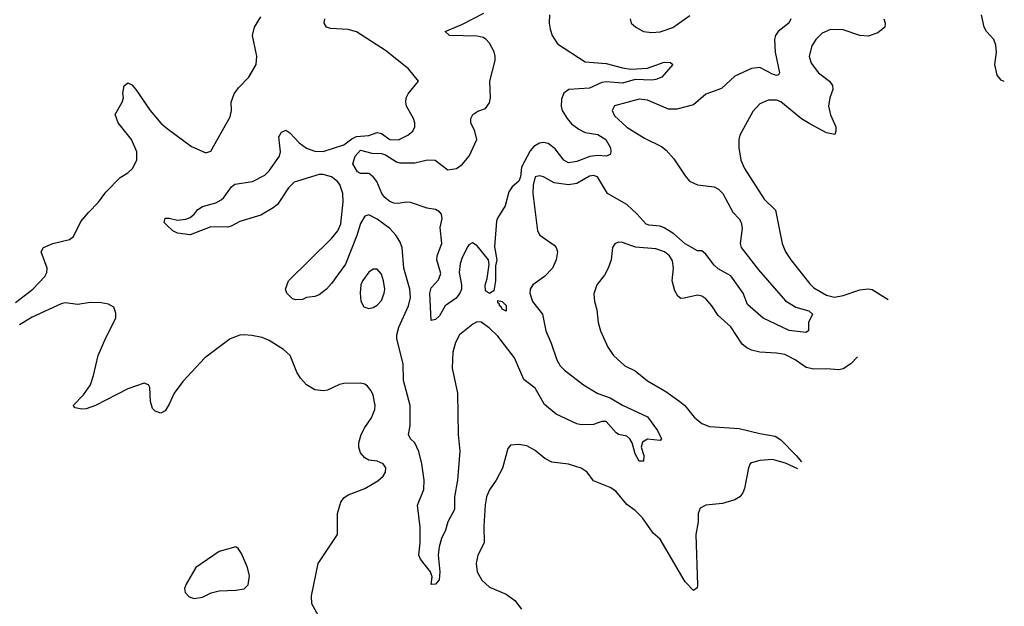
# Model space of a CAD drawing. Header units: inches. Extents: x 2134017 to 2292458, y 756222 to 916513.
# Tile 363 of 387: x 2269291 to 2274025, y 855684 to 858506. Entities that reach past the tile are written whole.
import ezdxf

# ---------------------------------------------------------------- set-up
doc = ezdxf.new("R2010")
doc.units = ezdxf.units.IN
doc.header["$MEASUREMENT"] = 0
doc.layers.add('C2865', color=7, linetype='Continuous')
doc.layers.add('C2875', color=7, linetype='Continuous')

msp = doc.modelspace()

# ---------------------------------------------------------------- linework, layer by layer
at = {"layer": 'C2865', "color": 5}
for points, elevation in [([(2269270, 857146.2), (2269354.4, 857210), (2269410.9, 857270), (2269420.9, 857290), (2269422.4, 857310), (2269393.6, 857390), (2269404.5, 857410), (2269450.7, 857429.3), (2269530, 857449.1), (2269550, 857463.7), (2269585.3, 857534.7), (2269621.3, 857578.7), (2269670, 857627.6), (2269704.3, 857675.7), (2269773.4, 857746.6), (2269810, 857768.9), (2269833.7, 857790), (2269854, 857830), (2269854.2, 857870), (2269828.6, 857930), (2269764.4, 858010), (2269749.6, 858050), (2269783.7, 858110), (2269789.4, 858130), (2269787.3, 858152.7), (2269792.7, 858187.3), (2269810, 858202.8), (2269830, 858192.7), (2269850, 858170.4), (2269918.2, 858070), (2269969, 858009), (2269990, 857990.2), (2270000, 857982.8)], 280), ([(2270000, 857516.5), (2269986, 857530), (2269990, 857550.6), (2270000, 857550.6)], 260), ([(2270000, 856640), (2269990, 856624), (2269970, 856613.2), (2269942.7, 856622.7), (2269930, 856635.3), (2269919.7, 856670), (2269915.8, 856735.8), (2269909.6, 856749.6), (2269890, 856757.6), (2269810, 856729.6), (2269656, 856650), (2269610, 856634.5), (2269590, 856632.7), (2269558, 856638), (2269548.7, 856650), (2269598.2, 856701.8), (2269631.3, 856748.7), (2269646.4, 856793.6), (2269667.8, 856890), (2269704.2, 856975.8), (2269752.7, 857070), (2269753.6, 857093.6), (2269743.2, 857123.2), (2269717.7, 857137.7), (2269683.3, 857143.3), (2269630, 857145.1), (2269570, 857135.4), (2269510, 857143.5), (2269490, 857138.7), (2269350, 857075.2), (2269290, 857037.7)], 280)]:
    msp.add_lwpolyline(points, dxfattribs=dict(at, elevation=elevation))
at = {"layer": 'C2875', "color": 5}
for points, elevation in [([(2270000, 857982.8), (2270116.7, 857896.7), (2270186.2, 857866.2), (2270210, 857874), (2270302, 858038), (2270309.7, 858070), (2270307.4, 858110), (2270321.5, 858150), (2270342.3, 858177.7), (2270393, 858230), (2270427.3, 858290), (2270431.8, 858330), (2270409.7, 858430), (2270420.5, 858470), (2270450, 858519.1)], 280), ([(2271838.3, 858530), (2271836.1, 858490), (2271840.8, 858460.8), (2271851, 858430), (2271877.2, 858390), (2272010, 858304), (2272110, 858295.3), (2272190, 858274), (2272230, 858268.3), (2272310, 858272.8), (2272390, 858301.2), (2272419.6, 858299.6), (2272430.8, 858290), (2272378.3, 858230), (2272350, 858218.5), (2272330, 858214.4), (2272250, 858218.4), (2272190, 858200.6), (2272110, 858207.5), (2272090, 858203.9), (2272030, 858177), (2271930.8, 858170), (2271907.4, 858152.6), (2271896.2, 858123.8), (2271894.9, 858090), (2271899.6, 858070), (2271922.8, 858030), (2271944.6, 858004.6), (2271979.4, 857979.4), (2272010, 857963.9), (2272070, 857954), (2272108.7, 857930), (2272131.3, 857890), (2272133.7, 857870), (2272130, 857858), (2272110.2, 857849.8), (2272070, 857853.4), (2272032.8, 857847.2), (2271970, 857823.4), (2271930, 857818), (2271906.5, 857830), (2271865, 857885), (2271831.2, 857911.2), (2271810, 857915.9), (2271790, 857912.3), (2271763.5, 857896.5), (2271745.5, 857874.5), (2271704.1, 857795.9), (2271698.2, 857750), (2271690.1, 857730), (2271658.7, 857701.3), (2271642.8, 857677.2), (2271625.3, 857610), (2271588.1, 857551.9), (2271582.9, 857537.1), (2271574, 857414), (2271584.4, 857350), (2271578, 857322), (2271578, 857250), (2271570, 857202), (2271550.4, 857189.6), (2271530, 857200.9), (2271528.8, 857228.8), (2271538.4, 857261.6), (2271547.9, 857328), (2271544.5, 857350), (2271490, 857418.9), (2271467.8, 857432.2), (2271450, 857422.6), (2271445.2, 857414.8), (2271418.4, 857361.6), (2271408.9, 857331.1), (2271404.6, 857290), (2271415.8, 857230), (2271414.6, 857210), (2271407, 857190), (2271390, 857166.2), (2271337, 857130), (2271310, 857081.3), (2271290, 857063.5), (2271270, 857059), (2271262.9, 857190), (2271270, 857215.6), (2271304.7, 857255.3), (2271315.3, 857284.7), (2271296.5, 857350), (2271298.1, 857370), (2271321.2, 857430), (2271312.9, 857507.1), (2271322.2, 857550), (2271319.7, 857570), (2271310, 857581.6), (2271290, 857592.6), (2271250, 857599.7), (2271170, 857626), (2271150, 857628.2), (2271110, 857622), (2271090, 857623.2), (2271070, 857631.3), (2271046.8, 857650), (2271032.8, 857670), (2271007.4, 857727.4), (2270990, 857749.7), (2270970, 857766.9), (2270930, 857766), (2270914.3, 857774.3), (2270892.1, 857812.1), (2270904.2, 857850), (2270930, 857878), (2270984.1, 857864.1), (2271030, 857861.7), (2271050, 857856.2), (2271102.6, 857822.6), (2271118.2, 857818.2), (2271190, 857817.7), (2271251.2, 857831.2), (2271288, 857830), (2271350, 857783.2), (2271391.6, 857790), (2271418.4, 857810), (2271452.3, 857850), (2271489, 857930), (2271479.3, 857970), (2271459.5, 858010), (2271459.5, 858030), (2271469.7, 858050.3), (2271494.2, 858065.8), (2271530, 858079.3), (2271550, 858106.8), (2271553.8, 858130), (2271552, 858210), (2271577.2, 858310), (2271576.9, 858330), (2271571.4, 858351.4), (2271550, 858392.4), (2271532.6, 858412.6), (2271519.9, 858419.9), (2271490, 858427.6), (2271358, 858430), (2271337.2, 858450), (2271416.4, 858483.6), (2271522.8, 858537.2)], 240), ([(2272225.5, 858510), (2272230.6, 858490), (2272253.4, 858470), (2272290.8, 858450), (2272330, 858444.6), (2272370, 858447.2), (2272431.7, 858468.3), (2272513.6, 858526.4)], 260), ([(2274025, 858209), (2274010, 858215.1), (2273990, 858239.3), (2273979.3, 858290), (2273987, 858350), (2273984.1, 858384.1), (2273974.5, 858410), (2273939.1, 858450), (2273927.8, 858470), (2273914.8, 858530)], 280), ([(2272998, 858510), (2272988.2, 858490), (2272938.3, 858450), (2272925.5, 858430), (2272919.6, 858410), (2272922.5, 858350), (2272944.7, 858250), (2272939.6, 858240.4), (2272930, 858236.8), (2272910, 858244.1), (2272850, 858275.9), (2272810, 858271), (2272730, 858233.7), (2272665.3, 858174.7), (2272590, 858147.1), (2272530, 858096.5), (2272450, 858075.5), (2272410, 858075.5), (2272310, 858118.6), (2272270, 858124), (2272150, 858090.9), (2272139.5, 858070), (2272150, 858043.8), (2272210, 857989), (2272295.4, 857935.4), (2272376.5, 857896.5), (2272399, 857879), (2272436.3, 857836.3), (2272490, 857754.6), (2272512, 857730), (2272550, 857711.3), (2272630, 857702), (2272650.8, 857690.8), (2272671.8, 857670), (2272720.4, 857580.4), (2272750, 857548.2), (2272760.3, 857530), (2272763.9, 857503.9), (2272754.2, 857430), (2272760.2, 857410), (2272842.7, 857302.7), (2272973.7, 857153.7), (2273023.1, 857123.1), (2273085.6, 857105.6), (2273102.3, 857090), (2273084.2, 857050), (2273083.7, 857010), (2273070, 857000.9), (2272990, 857011.6), (2272866, 857070), (2272790, 857135.3), (2272769.9, 857190), (2272710, 857273.6), (2272650, 857308.2), (2272630, 857324.8), (2272590, 857378.7), (2272570, 857393.6), (2272550, 857394.6), (2272490, 857427.3), (2272436.2, 857476.2), (2272390, 857504.1), (2272370, 857512.6), (2272317.4, 857517.3), (2272302.9, 857522.9), (2272260.5, 857570), (2272210, 857616.2), (2272117, 857670), (2272069.8, 857749.8), (2272050, 857756.8), (2272030, 857752.8), (2271970, 857718.8), (2271930, 857711.2), (2271861, 857721), (2271810, 857749.6), (2271790, 857755.6), (2271770, 857749.3), (2271759.6, 857710), (2271758.7, 857670), (2271781.3, 857490), (2271792.4, 857470), (2271860.7, 857420.7), (2271870.4, 857410), (2271877.4, 857390), (2271870.2, 857350), (2271851.9, 857310), (2271813.6, 857270), (2271758.5, 857230), (2271745.8, 857210), (2271743.5, 857190), (2271757.1, 857150), (2271803.9, 857090), (2271819.8, 857010), (2271846.8, 856950), (2271873.4, 856870), (2271890, 856841.3), (2271910, 856819.7), (2272002.4, 856750), (2272070, 856708.2), (2272130, 856687), (2272190, 856650.9), (2272310, 856596.2), (2272357.8, 856530), (2272377, 856490), (2272370, 856481.6), (2272310, 856488), (2272285.9, 856474.1), (2272279.7, 856450), (2272291.4, 856410), (2272290, 856382), (2272270, 856382.6), (2272250, 856416.9), (2272235.3, 856470), (2272225.1, 856490), (2272210, 856502.2), (2272170, 856510.6), (2272158, 856518), (2272110, 856572.9), (2272090, 856573.3), (2272050, 856558.3), (2271990, 856556.8), (2271970, 856562), (2271870, 856609.1), (2271814.7, 856654.7), (2271770, 856733.6), (2271715.6, 856775.6), (2271670, 856879.8), (2271590, 856982.8), (2271550, 857021.5), (2271510, 857051.3), (2271490, 857053), (2271470, 857041.1), (2271405.2, 856990), (2271386.7, 856953.3), (2271373.8, 856906.2), (2271369.5, 856830), (2271395.1, 856710), (2271399.7, 856510), (2271406.3, 856430), (2271396.1, 856290), (2271380.9, 856210), (2271380.7, 856150), (2271349.2, 856090.8), (2271338.6, 856050), (2271319.7, 856010), (2271307.3, 855970), (2271303, 855930), (2271311.1, 855850), (2271307.9, 855812.1), (2271290.7, 855790), (2271270, 855789), (2271274.2, 855825.8), (2271266.8, 855850), (2271217.6, 855910), (2271209.7, 855930), (2271216.5, 855990), (2271215.9, 856064.1), (2271203.5, 856170), (2271234.5, 856245.5), (2271236.2, 856290), (2271225, 856370), (2271210, 856428.2), (2271190.4, 856470.4), (2271169.7, 856490), (2271160.4, 856510), (2271168, 856552), (2271167.9, 856650), (2271136.4, 856770), (2271135.3, 856850), (2271104.2, 856970), (2271103.4, 856990), (2271113.1, 857026.9), (2271160.3, 857130), (2271169.8, 857170), (2271166.8, 857210), (2271138.2, 857310), (2271129.9, 857410), (2271118.8, 857438.8), (2271099.2, 857470), (2271070, 857501.3), (2271010, 857547.1), (2270970, 857567.8), (2270950, 857561.4), (2270930, 857526.3), (2270912.5, 857467.5), (2270857, 857330), (2270790, 857236.9), (2270766.7, 857210), (2270730, 857183), (2270710, 857175.1), (2270670, 857169.5), (2270650, 857159.6), (2270618, 857158), (2270602.6, 857162.6), (2270575.1, 857190), (2270569.3, 857210), (2270582.9, 857250), (2270790, 857452.7), (2270819.9, 857490), (2270835.3, 857524.7), (2270846, 857630), (2270844.7, 857670), (2270830, 857712.7), (2270816.9, 857730), (2270790, 857749.5), (2270750, 857761), (2270730, 857760.7), (2270610, 857724.3), (2270582.6, 857697.4), (2270530, 857616.4), (2270510, 857600.3), (2270450, 857565.1), (2270350, 857535.1), (2270307.1, 857512.9), (2270290, 857508.5), (2270210, 857509.8), (2270110, 857471.3), (2270050, 857478.9), (2270027.6, 857490), (2270000, 857516.5)], 260), ([(2270000, 857550.6), (2270010, 857550.7), (2270050, 857541.3), (2270090, 857545.7), (2270110, 857554.6), (2270129.6, 857570), (2270147.5, 857592.5), (2270170, 857607.4), (2270234.2, 857625.8), (2270260.3, 857639.7), (2270272.6, 857650), (2270310, 857702.6), (2270325.6, 857714.4), (2270410, 857728.3), (2270470, 857757.6), (2270490, 857778.5), (2270540.7, 857850), (2270544.6, 857870), (2270537.2, 857942.7), (2270550, 857964.4), (2270567.1, 857972.9), (2270570, 857974), (2270590, 857962), (2270633.9, 857913.9), (2270670, 857888.4), (2270710, 857873.7), (2270750, 857871.8), (2270850, 857903.9), (2270887.1, 857932.9), (2270910, 857944.6), (2270970.3, 857949.7), (2271010, 857962.8), (2271030, 857958.2), (2271070, 857930.2), (2271111.4, 857928.6), (2271157.6, 857950), (2271181.6, 857970), (2271191, 857990), (2271190.9, 858010), (2271184, 858030), (2271151.3, 858090), (2271147.8, 858110), (2271149.6, 858130), (2271158.4, 858150), (2271208.7, 858210), (2271159.5, 858270), (2271050, 858357.6), (2270910, 858447.9), (2270870, 858458.5), (2270784.5, 858464.5), (2270766.6, 858470), (2270754, 858490), (2270758.4, 858510)], 260), ([(2273446, 858510), (2273451.8, 858490), (2273450.3, 858470), (2273416.5, 858443.5), (2273370, 858427.4), (2273330, 858430.7), (2273250, 858457.6), (2273190, 858458.7), (2273150, 858441), (2273118.5, 858410), (2273100, 858380), (2273087.2, 858330), (2273096.9, 858296.9), (2273131.7, 858250), (2273184.6, 858210), (2273199, 858190), (2273200.2, 858170), (2273185.6, 858130), (2273179.7, 858090), (2273188.7, 858048.7), (2273214.2, 857990), (2273215.6, 857970), (2273210, 857953.2), (2273170, 857962.3), (2273090, 858004.5), (2273049.5, 858029.5), (2272950, 858111.6), (2272930, 858118.8), (2272890, 858118.7), (2272850, 858100.5), (2272816.4, 858063.6), (2272753.4, 857950), (2272747.8, 857930), (2272747.8, 857890), (2272758.5, 857830), (2272775.9, 857790), (2272870, 857642.8), (2272925.4, 857590), (2272956.5, 857430), (2272972.3, 857390), (2272998.6, 857350), (2273090, 857235.4), (2273110, 857216.1), (2273170, 857180.1), (2273208.9, 857171.1), (2273250, 857178.5), (2273330, 857206.9), (2273370, 857211.4), (2273390, 857207.7), (2273465.9, 857159.2)], 280), ([(2273319, 856883.4), (2273286.4, 856850), (2273250, 856826.6), (2273230, 856820.8), (2273170, 856826.3), (2273110, 856824.1), (2273073, 856833), (2273019.7, 856870), (2272970, 856894.8), (2272930, 856902), (2272850, 856906.2), (2272810, 856916.5), (2272786.9, 856926.9), (2272765.1, 856945.1), (2272710, 857028.4), (2272650, 857083), (2272618.9, 857130), (2272590, 857163), (2272570, 857175.8), (2272550, 857181.1), (2272485.7, 857165.7), (2272470, 857164.8), (2272455.2, 857175.2), (2272441.5, 857201.5), (2272428.8, 857250), (2272434.8, 857310), (2272430, 857345.2), (2272415.4, 857370), (2272391.5, 857390), (2272350, 857403.5), (2272251.3, 857411.3), (2272190, 857434.7), (2272170, 857435.1), (2272152.2, 857427.8), (2272140.4, 857410), (2272134, 857350), (2272120.3, 857310), (2272103.4, 857276.6), (2272066, 857230), (2272052, 857188), (2272054.9, 857150), (2272066.3, 857110), (2272072.9, 857050), (2272083.1, 857010), (2272118.9, 856930), (2272145.3, 856890), (2272200.9, 856840.9), (2272250, 856816.1), (2272310, 856768.2), (2272396.9, 856716.9), (2272465.3, 856670), (2272489.3, 856649.3), (2272533.4, 856593.4), (2272570, 856562.8), (2272608.3, 856548.3), (2272750, 856539.8), (2272850, 856515.1), (2272923.1, 856503.1), (2272950, 856484.7), (2273024.7, 856410), (2273050.5, 856379.3)], 280), ([(2270750, 855597.6), (2270696, 855696), (2270693.7, 855733.7), (2270725.8, 855890), (2270819.1, 856030), (2270819.4, 856130), (2270835.4, 856184.6), (2270850, 856205.3), (2270870, 856220.9), (2270950, 856251.3), (2271012.7, 856287.3), (2271038.9, 856310), (2271049.7, 856330), (2271051.1, 856350), (2271038.4, 856370), (2271010, 856381.5), (2270970, 856387.7), (2270950, 856397.6), (2270930, 856422.6), (2270921.5, 856450), (2270921.7, 856470), (2270932.6, 856510), (2270950, 856544), (2270982.5, 856590), (2270998.8, 856630), (2270999.8, 856650), (2270990, 856699), (2270980.5, 856720.5), (2270963, 856743), (2270950, 856752), (2270930, 856756.9), (2270850, 856755.1), (2270829.2, 856750.8), (2270770, 856723.5), (2270750, 856719.8), (2270710, 856725), (2270670, 856748.9), (2270640.8, 856780.8), (2270623.5, 856810), (2270590.8, 856890.8), (2270559.8, 856919.8), (2270490, 856963), (2270456.8, 856976.8), (2270407.5, 856987.5), (2270370, 856989.8), (2270350, 856987.6), (2270302.4, 856970), (2270180.8, 856879.2), (2270075, 856765), (2270034.3, 856710), (2270010, 856656), (2270000, 856640)], 280), ([(2273032.1, 856344.7), (2272972.8, 856372.8), (2272910, 856390.9), (2272850, 856386), (2272810, 856374.7), (2272803, 856370), (2272794.9, 856350), (2272776.4, 856250), (2272768.2, 856230), (2272752.7, 856210), (2272730, 856196.9), (2272670, 856178.9), (2272590, 856171.1), (2272563.4, 856156.6), (2272553.4, 856130), (2272552.8, 856090), (2272541.5, 856030), (2272550, 855786), (2272547.9, 855772.1), (2272530, 855759.3), (2272490, 855801.6), (2272370, 856007.3), (2272336.6, 856036.6), (2272285.8, 856110), (2272250, 856145.3), (2272210, 856174.3), (2272157.5, 856237.5), (2272130, 856256.1), (2272050, 856286.9), (2272019.7, 856330), (2271990, 856348.5), (2271930, 856368.5), (2271850, 856377.7), (2271815.5, 856395.5), (2271770, 856434), (2271730, 856456.2), (2271690, 856462.9), (2271650, 856459.3), (2271637.5, 856442.5), (2271612.1, 856347.9), (2271581.6, 856290), (2271550, 856243.7), (2271535.6, 856210), (2271528.2, 856171.8), (2271522.2, 856070), (2271524.6, 855990), (2271493.7, 855930), (2271485.3, 855890), (2271490.4, 855850), (2271512.7, 855810), (2271550, 855776.4), (2271630, 855743.1), (2271671.2, 855711.2), (2271703.1, 855670)], 280)]:
    msp.add_lwpolyline(points, dxfattribs=dict(at, elevation=elevation))
for points, elevation in [([(2270990, 857306.6), (2270970, 857291.1), (2270939, 857250), (2270931.6, 857230), (2270927.2, 857190), (2270931.8, 857151.8), (2270945.4, 857125.4), (2270970, 857116.1), (2270990, 857120.7), (2271010, 857133.4), (2271030, 857154.9), (2271043.7, 857190), (2271046, 857210), (2271040.6, 857250), (2271030, 857281.6), (2271010, 857305.1)], 280), ([(2271630, 857104), (2271610, 857113.2), (2271605.3, 857125.3), (2271598, 857130), (2271598, 857138), (2271590, 857144), (2271590, 857154.8), (2271610, 857150.4), (2271630, 857130.6)], 240), ([(2270329.4, 855969.4), (2270250, 855947.6), (2270138, 855870), (2270090.8, 855790), (2270082.8, 855770), (2270086, 855750), (2270106, 855730), (2270130, 855722), (2270170, 855728.4), (2270211.8, 855748.2), (2270250, 855759), (2270330, 855761.3), (2270370, 855768.2), (2270390, 855786.8), (2270395.1, 855830), (2270386, 855870), (2270358, 855938), (2270341.6, 855961.6)], 320)]:
    msp.add_lwpolyline(points, close=True, dxfattribs=dict(at, elevation=elevation))

doc.saveas('drawing.dxf')
